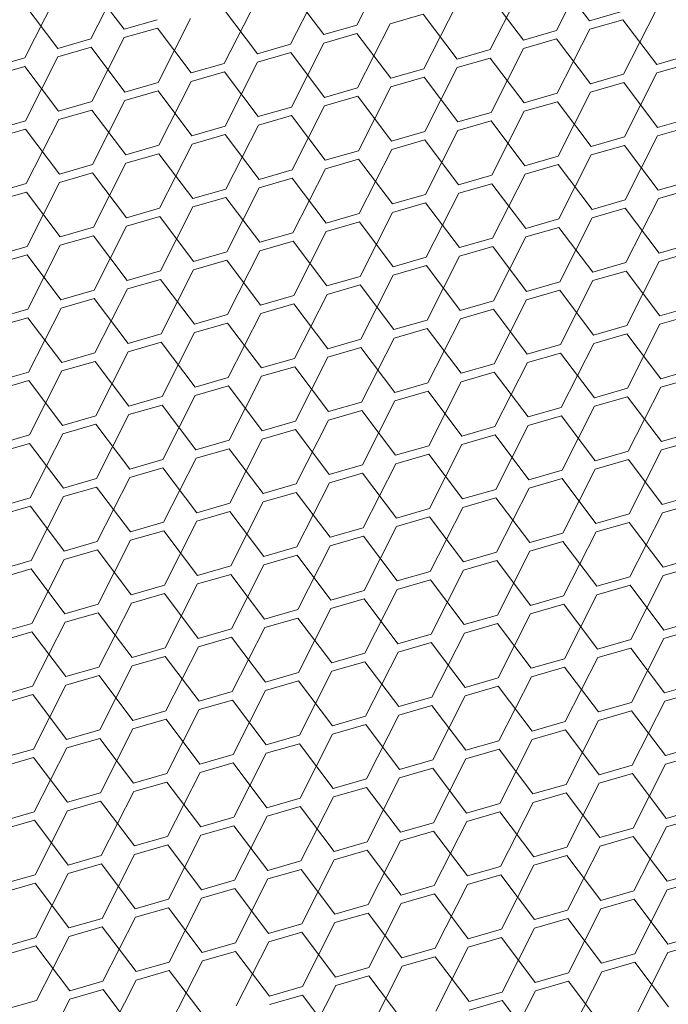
# Model space of a CAD drawing. Header units: millimetres. Extents: x 3925 to 5043, y -86 to 778.
# Tile 354 of 439: x 4995.3 to 4999.64, y 349.35 to 355.95. Entities that reach past the tile are written whole.
import ezdxf

# ---------------------------------------------------------------- set-up
doc = ezdxf.new("R2010")
doc.units = ezdxf.units.MM
doc.header["$LTSCALE"] = 46.255
doc.layers.add('H30K-DUST-FIDXF_CONTINUOUS_LINE', color=7, linetype='CONTINUOUS')

msp = doc.modelspace()

# ---------------------------------------------------------------- linework, layer by layer
at = {"layer": 'H30K-DUST-FIDXF_CONTINUOUS_LINE', "color": 7, "linetype": 'Continuous', "lineweight": 0}
for p, q in [((4997.555, 355.9092), (4997.7723, 356.3379)), ((4998.8916, 355.8731), (4999.1089, 356.3017)), ((4995.7746, 355.8171), (4995.9918, 356.2457)), ((4999.1135, 355.9372), (4998.887, 356.2376)), ((4995.9965, 355.8812), (4995.77, 356.1816)), ((4997.1112, 355.7809), (4997.3285, 356.2096)), ((4998.4479, 355.7448), (4998.6651, 356.1735)), ((4995.3308, 355.6888), (4995.5481, 356.1175)), ((4997.3331, 355.8451), (4997.1066, 356.1455)), ((4998.6698, 355.8089), (4998.4432, 356.1093)), ((4995.5527, 355.7529), (4995.3262, 356.0533)), ((4996.6674, 355.6527), (4996.8847, 356.0813)), ((4998.0041, 355.6165), (4998.2214, 356.0452)), ((4996.8893, 355.7168), (4996.6628, 356.0172)), ((4997.9995, 355.9811), (4997.7776, 355.9169)), ((4998.226, 355.6807), (4997.9995, 355.9811)), ((4999.1135, 355.9372), (4999.3354, 356.0013)), ((4999.3407, 355.5804), (4999.558, 356.0091)), ((4995.9965, 355.8812), (4996.2183, 355.9453)), ((4996.2237, 355.5244), (4996.4409, 355.9531)), ((4997.3331, 355.8451), (4997.555, 355.9092)), ((4997.5603, 355.4883), (4997.7776, 355.9169)), ((4999.3361, 355.9449), (4999.1142, 355.8808)), ((4999.5626, 355.6445), (4999.3361, 355.9449)), ((4996.2191, 355.8889), (4995.9972, 355.8248)), ((4996.4456, 355.5885), (4996.2191, 355.8889)), ((4997.5557, 355.8528), (4997.3338, 355.7887)), ((4997.7822, 355.5524), (4997.5557, 355.8528)), ((4998.6698, 355.8089), (4998.8916, 355.8731)), ((4998.897, 355.4521), (4999.1142, 355.8808)), ((4995.5527, 355.7529), (4995.7746, 355.8171)), ((4995.7753, 355.7607), (4995.5534, 355.6965)), ((4996.0018, 355.4603), (4995.7753, 355.7607)), ((4995.7799, 355.3961), (4995.9972, 355.8248)), ((4996.8893, 355.7168), (4997.1112, 355.7809)), ((4997.1165, 355.36), (4997.3338, 355.7887)), ((4998.8924, 355.8167), (4998.6705, 355.7525)), ((4999.1189, 355.5163), (4998.8924, 355.8167)), ((4995.3361, 355.2679), (4995.5534, 355.6965)), ((4997.1119, 355.7245), (4996.89, 355.6604)), ((4997.3384, 355.4241), (4997.1119, 355.7245)), ((4998.226, 355.6807), (4998.4479, 355.7448)), ((4998.4532, 355.3239), (4998.6705, 355.7525)), ((4999.5626, 355.6445), (4999.7845, 355.7087)), ((4995.1089, 355.6247), (4995.3308, 355.6888)), ((4995.3315, 355.6324), (4995.1096, 355.5683)), ((4995.558, 355.332), (4995.3315, 355.6324)), ((4996.4456, 355.5885), (4996.6674, 355.6527)), ((4996.6728, 355.2317), (4996.89, 355.6604)), ((4998.4486, 355.6884), (4998.2267, 355.6243)), ((4998.6751, 355.388), (4998.4486, 355.6884)), ((4999.7852, 355.6523), (4999.5633, 355.5881)), ((4996.6682, 355.5963), (4996.4463, 355.5321)), ((4996.8947, 355.2959), (4996.6682, 355.5963)), ((4997.7822, 355.5524), (4998.0041, 355.6165)), ((4998.0094, 355.1956), (4998.2267, 355.6243)), ((4999.1189, 355.5163), (4999.3407, 355.5804)), ((4999.3461, 355.1595), (4999.5633, 355.5881)), ((4996.0018, 355.4603), (4996.2237, 355.5244)), ((4996.229, 355.1035), (4996.4463, 355.5321)), ((4997.5657, 355.0673), (4997.7829, 355.496)), ((4998.0048, 355.5601), (4997.7829, 355.496)), ((4998.2313, 355.2597), (4998.0048, 355.5601)), ((4999.3415, 355.524), (4999.1196, 355.4599)), ((4999.568, 355.2236), (4999.3415, 355.524)), ((4996.2244, 355.468), (4996.0025, 355.4039)), ((4996.4509, 355.1676), (4996.2244, 355.468)), ((4997.3384, 355.4241), (4997.5603, 355.4883)), ((4997.561, 355.4319), (4997.3391, 355.3677)), ((4997.7875, 355.1315), (4997.561, 355.4319)), ((4998.6751, 355.388), (4998.897, 355.4521)), ((4998.9023, 355.0312), (4999.1196, 355.4599)), ((4995.558, 355.332), (4995.7799, 355.3961)), ((4995.7852, 354.9752), (4996.0025, 355.4039)), ((4997.1219, 354.9391), (4997.3391, 355.3677)), ((4998.8977, 355.3957), (4998.6758, 355.3316)), ((4999.1242, 355.0953), (4998.8977, 355.3957)), ((4995.7806, 355.3397), (4995.5587, 355.2756)), ((4996.0071, 355.0393), (4995.7806, 355.3397)), ((4996.8947, 355.2959), (4997.1165, 355.36)), ((4997.1173, 355.3036), (4996.8954, 355.2395)), ((4997.3438, 355.0032), (4997.1173, 355.3036)), ((4998.2313, 355.2597), (4998.4532, 355.3239)), ((4998.4585, 354.9029), (4998.6758, 355.3316)), ((4995.1142, 355.2037), (4995.3361, 355.2679)), ((4995.3415, 354.8469), (4995.5587, 355.2756)), ((4996.4509, 355.1676), (4996.6728, 355.2317)), ((4996.6781, 354.8108), (4996.8954, 355.2395)), ((4998.4539, 355.2675), (4998.232, 355.2033)), ((4998.6804, 354.9671), (4998.4539, 355.2675)), ((4999.568, 355.2236), (4999.7898, 355.2877)), ((4999.7906, 355.2313), (4999.5687, 355.1672)), ((4995.3368, 355.2115), (4995.115, 355.1473)), ((4995.5633, 354.9111), (4995.3368, 355.2115)), ((4996.6735, 355.1753), (4996.4516, 355.1112)), ((4996.9, 354.8749), (4996.6735, 355.1753)), ((4997.7875, 355.1315), (4998.0094, 355.1956)), ((4998.0148, 354.7747), (4998.232, 355.2033)), ((4999.3514, 354.7385), (4999.5687, 355.1672)), ((4996.0071, 355.0393), (4996.229, 355.1035)), ((4996.2343, 354.6825), (4996.4516, 355.1112)), ((4998.0101, 355.1392), (4997.7883, 355.0751)), ((4998.2366, 354.8388), (4998.0101, 355.1392)), ((4999.1242, 355.0953), (4999.3461, 355.1595)), ((4999.3468, 355.1031), (4999.1249, 355.0389)), ((4999.5733, 354.8027), (4999.3468, 355.1031)), ((4996.2297, 355.0471), (4996.0078, 354.9829)), ((4996.4562, 354.7467), (4996.2297, 355.0471)), ((4997.3438, 355.0032), (4997.5657, 355.0673)), ((4997.571, 354.6464), (4997.7883, 355.0751)), ((4998.9076, 354.6103), (4999.1249, 355.0389)), ((4995.5633, 354.9111), (4995.7852, 354.9752)), ((4995.7906, 354.5543), (4996.0078, 354.9829)), ((4997.5664, 355.0109), (4997.3445, 354.9468)), ((4997.7929, 354.7105), (4997.5664, 355.0109)), ((4998.6804, 354.9671), (4998.9023, 355.0312)), ((4998.903, 354.9748), (4998.6811, 354.9107)), ((4999.1295, 354.6744), (4998.903, 354.9748)), ((4995.7859, 354.9188), (4995.5641, 354.8547)), ((4996.0124, 354.6184), (4995.7859, 354.9188)), ((4996.9, 354.8749), (4997.1219, 354.9391)), ((4997.1272, 354.5181), (4997.3445, 354.9468)), ((4998.2366, 354.8388), (4998.4585, 354.9029)), ((4998.4639, 354.482), (4998.6811, 354.9107)), ((4995.1196, 354.7828), (4995.3415, 354.8469)), ((4995.3468, 354.426), (4995.5641, 354.8547)), ((4997.1226, 354.8827), (4996.9007, 354.8185)), ((4997.3491, 354.5823), (4997.1226, 354.8827)), ((4998.4592, 354.8465), (4998.2374, 354.7824)), ((4998.6857, 354.5461), (4998.4592, 354.8465)), ((4999.5733, 354.8027), (4999.7952, 354.8668)), ((4995.3422, 354.7905), (4995.1203, 354.7264)), ((4995.5687, 354.4901), (4995.3422, 354.7905)), ((4996.4562, 354.7467), (4996.6781, 354.8108)), ((4996.6834, 354.3899), (4996.9007, 354.8185)), ((4997.7929, 354.7105), (4998.0148, 354.7747)), ((4998.0201, 354.3537), (4998.2374, 354.7824)), ((4999.7959, 354.8104), (4999.574, 354.7463)), ((4996.6788, 354.7544), (4996.4569, 354.6903)), ((4996.9053, 354.454), (4996.6788, 354.7544)), ((4998.0155, 354.7183), (4997.7936, 354.6541)), ((4998.242, 354.4179), (4998.0155, 354.7183)), ((4999.1295, 354.6744), (4999.3514, 354.7385)), ((4999.3567, 354.3176), (4999.574, 354.7463)), ((4996.0124, 354.6184), (4996.2343, 354.6825)), ((4996.2397, 354.2616), (4996.4569, 354.6903)), ((4997.3491, 354.5823), (4997.571, 354.6464)), ((4997.5763, 354.2255), (4997.7936, 354.6541)), ((4999.3521, 354.6821), (4999.1302, 354.618)), ((4999.5786, 354.3817), (4999.3521, 354.6821)), ((4996.2351, 354.6261), (4996.0132, 354.562)), ((4996.4616, 354.3257), (4996.2351, 354.6261)), ((4997.5717, 354.59), (4997.3498, 354.5259)), ((4997.7982, 354.2896), (4997.5717, 354.59)), ((4998.6857, 354.5461), (4998.9076, 354.6103)), ((4998.913, 354.1893), (4999.1302, 354.618)), ((4995.5687, 354.4901), (4995.7906, 354.5543)), ((4995.7959, 354.1333), (4996.0132, 354.562)), ((4996.9053, 354.454), (4997.1272, 354.5181)), ((4997.1325, 354.0972), (4997.3498, 354.5259)), ((4998.9083, 354.5539), (4998.6865, 354.4897)), ((4999.1348, 354.2535), (4998.9083, 354.5539)), ((4995.7913, 354.4979), (4995.5694, 354.4337)), ((4996.0178, 354.1975), (4995.7913, 354.4979)), ((4997.1279, 354.4617), (4996.906, 354.3976)), ((4997.3544, 354.1613), (4997.1279, 354.4617)), ((4998.242, 354.4179), (4998.4639, 354.482)), ((4998.4692, 354.0611), (4998.6865, 354.4897)), ((4999.5786, 354.3817), (4999.8005, 354.4459)), ((4995.1249, 354.3619), (4995.3468, 354.426)), ((4995.3521, 354.0051), (4995.5694, 354.4337)), ((4996.4616, 354.3257), (4996.6834, 354.3899)), ((4996.6888, 353.9689), (4996.906, 354.3976)), ((4998.4646, 354.4256), (4998.2427, 354.3615)), ((4998.6911, 354.1252), (4998.4646, 354.4256)), ((4999.8012, 354.3895), (4999.5793, 354.3253)), ((4995.3475, 354.3696), (4995.1256, 354.3055)), ((4995.574, 354.0692), (4995.3475, 354.3696)), ((4996.6842, 354.3335), (4996.4623, 354.2693)), ((4996.9107, 354.0331), (4996.6842, 354.3335)), ((4997.7982, 354.2896), (4998.0201, 354.3537)), ((4998.0254, 353.9328), (4998.2427, 354.3615)), ((4999.1348, 354.2535), (4999.3567, 354.3176)), ((4999.3621, 353.8967), (4999.5793, 354.3253)), ((4996.0178, 354.1975), (4996.2397, 354.2616)), ((4996.245, 353.8407), (4996.4623, 354.2693)), ((4998.0208, 354.2973), (4997.7989, 354.2332)), ((4998.2473, 353.9969), (4998.0208, 354.2973)), ((4999.3574, 354.2612), (4999.1356, 354.1971)), ((4999.5839, 353.9608), (4999.3574, 354.2612)), ((4996.2404, 354.2052), (4996.0185, 354.1411)), ((4996.4669, 353.9048), (4996.2404, 354.2052)), ((4997.3544, 354.1613), (4997.5763, 354.2255)), ((4997.5816, 353.8045), (4997.7989, 354.2332)), ((4998.6911, 354.1252), (4998.913, 354.1893)), ((4998.9183, 353.7684), (4999.1356, 354.1971)), ((4995.574, 354.0692), (4995.7959, 354.1333)), ((4995.8012, 353.7124), (4996.0185, 354.1411)), ((4997.577, 354.1691), (4997.3551, 354.105)), ((4997.8035, 353.8687), (4997.577, 354.1691)), ((4998.9137, 354.133), (4998.6918, 354.0688)), ((4999.1402, 353.8325), (4998.9137, 354.133)), ((4995.7966, 354.077), (4995.5747, 354.0128)), ((4996.0231, 353.7765), (4995.7966, 354.077)), ((4996.9107, 354.0331), (4997.1325, 354.0972)), ((4997.1379, 353.6763), (4997.3551, 354.105)), ((4998.2473, 353.9969), (4998.4692, 354.0611)), ((4998.4745, 353.6401), (4998.6918, 354.0688)), ((4995.1302, 353.9409), (4995.3521, 354.0051)), ((4995.3575, 353.5841), (4995.5747, 354.0128)), ((4997.1333, 354.0408), (4996.9114, 353.9767)), ((4997.3598, 353.7404), (4997.1333, 354.0408)), ((4998.4699, 354.0047), (4998.248, 353.9406)), ((4998.6964, 353.7043), (4998.4699, 354.0047)), ((4999.5839, 353.9608), (4999.8058, 354.0249)), ((4995.3528, 353.9487), (4995.131, 353.8846)), ((4995.5793, 353.6483), (4995.3528, 353.9487)), ((4996.4669, 353.9048), (4996.6888, 353.9689)), ((4996.6895, 353.9126), (4996.4676, 353.8484)), ((4996.916, 353.6121), (4996.6895, 353.9126)), ((4996.6941, 353.548), (4996.9114, 353.9767)), ((4997.8035, 353.8687), (4998.0254, 353.9328)), ((4998.0307, 353.5119), (4998.248, 353.9406)), ((4999.8066, 353.9686), (4999.5847, 353.9044)), ((4996.2503, 353.4198), (4996.4676, 353.8484)), ((4998.0261, 353.8764), (4997.8042, 353.8123)), ((4998.2526, 353.576), (4998.0261, 353.8764)), ((4999.1402, 353.8325), (4999.3621, 353.8967)), ((4999.3674, 353.4758), (4999.5847, 353.9044)), ((4996.0231, 353.7765), (4996.245, 353.8407)), ((4996.2457, 353.7843), (4996.0238, 353.7202)), ((4996.4722, 353.4839), (4996.2457, 353.7843)), ((4997.3598, 353.7404), (4997.5816, 353.8045)), ((4997.587, 353.3836), (4997.8042, 353.8123)), ((4999.3628, 353.8403), (4999.1409, 353.7762)), ((4999.5893, 353.5399), (4999.3628, 353.8403)), ((4995.8066, 353.2915), (4996.0238, 353.7202)), ((4997.5824, 353.7482), (4997.3605, 353.684)), ((4997.8089, 353.4478), (4997.5824, 353.7482)), ((4998.6964, 353.7043), (4998.9183, 353.7684)), ((4998.9236, 353.3475), (4999.1409, 353.7762)), ((4995.5793, 353.6483), (4995.8012, 353.7124)), ((4995.8019, 353.656), (4995.5801, 353.5919)), ((4996.0284, 353.3556), (4995.8019, 353.656)), ((4996.916, 353.6121), (4997.1379, 353.6763)), ((4997.1432, 353.2554), (4997.3605, 353.684)), ((4998.919, 353.712), (4998.6971, 353.6479)), ((4999.1455, 353.4116), (4998.919, 353.712)), ((4995.1356, 353.52), (4995.3575, 353.5841)), ((4995.3628, 353.1632), (4995.5801, 353.5919)), ((4997.1386, 353.6199), (4996.9167, 353.5558)), ((4997.3651, 353.3195), (4997.1386, 353.6199)), ((4998.2526, 353.576), (4998.4745, 353.6401)), ((4998.4752, 353.5838), (4998.2533, 353.5196)), ((4998.7017, 353.2834), (4998.4752, 353.5838)), ((4998.4799, 353.2192), (4998.6971, 353.6479)), ((4999.5893, 353.5399), (4999.8112, 353.604)), ((4995.3582, 353.5278), (4995.1363, 353.4636)), ((4995.5847, 353.2274), (4995.3582, 353.5278)), ((4996.4722, 353.4839), (4996.6941, 353.548)), ((4996.6994, 353.1271), (4996.9167, 353.5558)), ((4998.0361, 353.091), (4998.2533, 353.5196)), ((4999.8119, 353.5476), (4999.59, 353.4835)), ((4996.6948, 353.4916), (4996.4729, 353.4275)), ((4996.9213, 353.1912), (4996.6948, 353.4916)), ((4997.8089, 353.4478), (4998.0307, 353.5119)), ((4998.0315, 353.4555), (4997.8096, 353.3914)), ((4998.258, 353.1551), (4998.0315, 353.4555)), ((4999.1455, 353.4116), (4999.3674, 353.4758)), ((4999.3727, 353.0548), (4999.59, 353.4835)), ((4996.0284, 353.3556), (4996.2503, 353.4198)), ((4996.2557, 352.9988), (4996.4729, 353.4275)), ((4997.5923, 352.9627), (4997.8096, 353.3914)), ((4999.3681, 353.4194), (4999.1462, 353.3552)), ((4999.5946, 353.119), (4999.3681, 353.4194)), ((4996.251, 353.3634), (4996.0292, 353.2992)), ((4996.4775, 353.063), (4996.251, 353.3634)), ((4997.3651, 353.3195), (4997.587, 353.3836)), ((4997.5877, 353.3272), (4997.3658, 353.2631)), ((4997.8142, 353.0268), (4997.5877, 353.3272)), ((4998.7017, 353.2834), (4998.9236, 353.3475)), ((4998.929, 352.9266), (4999.1462, 353.3552)), ((4995.5847, 353.2274), (4995.8066, 353.2915)), ((4995.8119, 352.8706), (4996.0292, 353.2992)), ((4996.9213, 353.1912), (4997.1432, 353.2554)), ((4997.1485, 352.8344), (4997.3658, 353.2631)), ((4998.9243, 353.2911), (4998.7025, 353.227)), ((4999.1508, 352.9907), (4998.9243, 353.2911)), ((4995.8073, 353.2351), (4995.5854, 353.171)), ((4996.0338, 352.9347), (4995.8073, 353.2351)), ((4997.1439, 353.199), (4996.922, 353.1348)), ((4997.3704, 352.8986), (4997.1439, 353.199)), ((4998.258, 353.1551), (4998.4799, 353.2192)), ((4998.4852, 352.7983), (4998.7025, 353.227)), ((4995.1409, 353.0991), (4995.3628, 353.1632)), ((4995.3681, 352.7423), (4995.5854, 353.171)), ((4996.4775, 353.063), (4996.6994, 353.1271)), ((4996.7048, 352.7062), (4996.922, 353.1348)), ((4998.4806, 353.1628), (4998.2587, 353.0987)), ((4998.7071, 352.8624), (4998.4806, 353.1628)), ((4999.5946, 353.119), (4999.8165, 353.1831)), ((4999.8172, 353.1267), (4999.5953, 353.0626)), ((4995.3635, 353.1068), (4995.1416, 353.0427)), ((4995.59, 352.8064), (4995.3635, 353.1068)), ((4996.7001, 353.0707), (4996.4783, 353.0066)), ((4996.9266, 352.7703), (4996.7001, 353.0707)), ((4997.8142, 353.0268), (4998.0361, 353.091)), ((4998.0414, 352.67), (4998.2587, 353.0987)), ((4999.1508, 352.9907), (4999.3727, 353.0548)), ((4999.3781, 352.6339), (4999.5953, 353.0626)), ((4996.0338, 352.9347), (4996.2557, 352.9988)), ((4996.261, 352.5779), (4996.4783, 353.0066)), ((4998.0368, 353.0346), (4997.8149, 352.9704)), ((4998.2633, 352.7342), (4998.0368, 353.0346)), ((4999.3734, 352.9984), (4999.1516, 352.9343)), ((4999.5999, 352.698), (4999.3734, 352.9984)), ((4996.2564, 352.9424), (4996.0345, 352.8783)), ((4996.4829, 352.642), (4996.2564, 352.9424)), ((4997.3704, 352.8986), (4997.5923, 352.9627)), ((4997.5976, 352.5418), (4997.8149, 352.9704)), ((4998.7071, 352.8624), (4998.929, 352.9266)), ((4998.9343, 352.5056), (4999.1516, 352.9343)), ((4995.59, 352.8064), (4995.8119, 352.8706)), ((4995.8172, 352.4496), (4996.0345, 352.8783)), ((4997.593, 352.9063), (4997.3711, 352.8422)), ((4997.8195, 352.6059), (4997.593, 352.9063)), ((4998.9297, 352.8702), (4998.7078, 352.806)), ((4999.1562, 352.5698), (4998.9297, 352.8702)), ((4995.8126, 352.8142), (4995.5907, 352.75)), ((4996.0391, 352.5138), (4995.8126, 352.8142)), ((4996.9266, 352.7703), (4997.1485, 352.8344)), ((4997.1539, 352.4135), (4997.3711, 352.8422)), ((4998.2633, 352.7342), (4998.4852, 352.7983)), ((4998.4905, 352.3774), (4998.7078, 352.806)), ((4995.1462, 352.6782), (4995.3681, 352.7423)), ((4995.3734, 352.3214), (4995.5907, 352.75)), ((4997.1492, 352.778), (4996.9274, 352.7139)), ((4997.3758, 352.4776), (4997.1492, 352.778)), ((4998.4859, 352.7419), (4998.264, 352.6778)), ((4998.7124, 352.4415), (4998.4859, 352.7419)), ((4999.5999, 352.698), (4999.8218, 352.7622)), ((4995.3688, 352.6859), (4995.1469, 352.6218)), ((4995.5953, 352.3855), (4995.3688, 352.6859)), ((4996.4829, 352.642), (4996.7048, 352.7062)), ((4996.7101, 352.2852), (4996.9274, 352.7139)), ((4997.8195, 352.6059), (4998.0414, 352.67)), ((4998.0467, 352.2491), (4998.264, 352.6778)), ((4999.8225, 352.7058), (4999.6007, 352.6416)), ((4996.7055, 352.6498), (4996.4836, 352.5856)), ((4996.932, 352.3494), (4996.7055, 352.6498)), ((4998.0421, 352.6136), (4997.8202, 352.5495)), ((4998.2686, 352.3132), (4998.0421, 352.6136)), ((4999.1562, 352.5698), (4999.3781, 352.6339)), ((4999.3834, 352.213), (4999.6007, 352.6416)), ((4996.0391, 352.5138), (4996.261, 352.5779)), ((4996.2663, 352.157), (4996.4836, 352.5856)), ((4997.3758, 352.4776), (4997.5976, 352.5418)), ((4997.603, 352.1208), (4997.8202, 352.5495)), ((4999.3788, 352.5775), (4999.1569, 352.5134)), ((4999.6053, 352.2771), (4999.3788, 352.5775)), ((4996.2617, 352.5215), (4996.0398, 352.4574)), ((4996.4882, 352.2211), (4996.2617, 352.5215)), ((4997.5984, 352.4854), (4997.3765, 352.4212)), ((4997.8249, 352.185), (4997.5984, 352.4854)), ((4998.7124, 352.4415), (4998.9343, 352.5056)), ((4998.9396, 352.0847), (4999.1569, 352.5134)), ((4995.5953, 352.3855), (4995.8172, 352.4496)), ((4995.8226, 352.0287), (4996.0398, 352.4574)), ((4996.932, 352.3494), (4997.1539, 352.4135)), ((4997.1592, 351.9926), (4997.3765, 352.4212)), ((4998.935, 352.4492), (4998.7131, 352.3851)), ((4999.1615, 352.1488), (4998.935, 352.4492)), ((4995.3788, 351.9004), (4995.596, 352.3291)), ((4995.8179, 352.3932), (4995.596, 352.3291)), ((4996.0444, 352.0928), (4995.8179, 352.3932)), ((4997.1546, 352.3571), (4996.9327, 352.293)), ((4997.3811, 352.0567), (4997.1546, 352.3571)), ((4998.2686, 352.3132), (4998.4905, 352.3774)), ((4998.4958, 351.9564), (4998.7131, 352.3851)), ((4999.6053, 352.2771), (4999.8272, 352.3412)), ((4995.1516, 352.2572), (4995.3734, 352.3214)), ((4995.3742, 352.265), (4995.1523, 352.2008)), ((4995.6007, 351.9646), (4995.3742, 352.265)), ((4996.4882, 352.2211), (4996.7101, 352.2852)), ((4996.7154, 351.8643), (4996.9327, 352.293)), ((4998.4912, 352.321), (4998.2693, 352.2568)), ((4998.7177, 352.0206), (4998.4912, 352.321)), ((4999.8279, 352.2848), (4999.606, 352.2207)), ((4996.7108, 352.2288), (4996.4889, 352.1647)), ((4996.9373, 351.9284), (4996.7108, 352.2288)), ((4997.8249, 352.185), (4998.0467, 352.2491)), ((4998.0521, 351.8282), (4998.2693, 352.2568)), ((4999.1615, 352.1488), (4999.3834, 352.213)), ((4999.3887, 351.792), (4999.606, 352.2207)), ((4996.0444, 352.0928), (4996.2663, 352.157)), ((4996.2717, 351.736), (4996.4889, 352.1647)), ((4998.0475, 352.1927), (4997.8256, 352.1286)), ((4998.274, 351.8923), (4998.0475, 352.1927)), ((4999.3841, 352.1566), (4999.1622, 352.0924)), ((4999.6106, 351.8562), (4999.3841, 352.1566)), ((4996.267, 352.1006), (4996.0452, 352.0364)), ((4996.4935, 351.8002), (4996.267, 352.1006)), ((4997.3811, 352.0567), (4997.603, 352.1208)), ((4997.6083, 351.6999), (4997.8256, 352.1286)), ((4998.7177, 352.0206), (4998.9396, 352.0847)), ((4998.9449, 351.6638), (4999.1622, 352.0924)), ((4995.6007, 351.9646), (4995.8226, 352.0287)), ((4995.8279, 351.6078), (4996.0452, 352.0364)), ((4997.1645, 351.5716), (4997.3818, 352.0003)), ((4997.6037, 352.0644), (4997.3818, 352.0003)), ((4997.8302, 351.764), (4997.6037, 352.0644)), ((4998.9403, 352.0283), (4998.7184, 351.9642)), ((4999.1668, 351.7279), (4998.9403, 352.0283)), ((4995.8233, 351.9723), (4995.6014, 351.9082)), ((4996.0498, 351.6719), (4995.8233, 351.9723)), ((4996.9373, 351.9284), (4997.1592, 351.9926)), ((4997.1599, 351.9362), (4996.938, 351.872)), ((4997.3864, 351.6358), (4997.1599, 351.9362)), ((4998.274, 351.8923), (4998.4958, 351.9564)), ((4998.5012, 351.5355), (4998.7184, 351.9642)), ((4995.1569, 351.8363), (4995.3788, 351.9004)), ((4995.3841, 351.4795), (4995.6014, 351.9082)), ((4996.7208, 351.4434), (4996.938, 351.872)), ((4998.4966, 351.9), (4998.2747, 351.8359)), ((4998.7231, 351.5996), (4998.4966, 351.9)), ((4999.6106, 351.8562), (4999.8325, 351.9203)), ((4995.3795, 351.844), (4995.1576, 351.7799)), ((4995.606, 351.5436), (4995.3795, 351.844)), ((4996.4935, 351.8002), (4996.7154, 351.8643)), ((4996.7161, 351.8079), (4996.4943, 351.7438)), ((4996.9426, 351.5075), (4996.7161, 351.8079)), ((4997.8302, 351.764), (4998.0521, 351.8282)), ((4998.0574, 351.4072), (4998.2747, 351.8359)), ((4999.8332, 351.8639), (4999.6113, 351.7998)), ((4996.0498, 351.6719), (4996.2717, 351.736)), ((4996.277, 351.3151), (4996.4943, 351.7438)), ((4998.0528, 351.7718), (4997.8309, 351.7076)), ((4998.2793, 351.4714), (4998.0528, 351.7718)), ((4999.1668, 351.7279), (4999.3887, 351.792)), ((4999.3894, 351.7356), (4999.1675, 351.6715)), ((4999.6159, 351.4352), (4999.3894, 351.7356)), ((4999.3941, 351.3711), (4999.6113, 351.7998)), ((4996.2724, 351.6796), (4996.0505, 351.6155)), ((4996.4989, 351.3792), (4996.2724, 351.6796)), ((4997.3864, 351.6358), (4997.6083, 351.6999)), ((4997.6136, 351.279), (4997.8309, 351.7076)), ((4998.9503, 351.2428), (4999.1675, 351.6715)), ((4995.606, 351.5436), (4995.8279, 351.6078)), ((4995.8332, 351.1868), (4996.0505, 351.6155)), ((4997.609, 351.6435), (4997.3871, 351.5794)), ((4997.8355, 351.3431), (4997.609, 351.6435)), ((4998.7231, 351.5996), (4998.9449, 351.6638)), ((4998.9457, 351.6074), (4998.7238, 351.5432)), ((4999.1722, 351.307), (4998.9457, 351.6074)), ((4995.8286, 351.5514), (4995.6067, 351.4872)), ((4996.0551, 351.251), (4995.8286, 351.5514)), ((4996.9426, 351.5075), (4997.1645, 351.5716)), ((4997.1699, 351.1507), (4997.3871, 351.5794)), ((4998.5065, 351.1146), (4998.7238, 351.5432)), ((4995.1622, 351.4154), (4995.3841, 351.4795)), ((4995.3894, 351.0586), (4995.6067, 351.4872)), ((4997.1652, 351.5152), (4996.9434, 351.4511)), ((4997.3917, 351.2148), (4997.1652, 351.5152)), ((4998.2793, 351.4714), (4998.5012, 351.5355)), ((4998.5019, 351.4791), (4998.28, 351.415)), ((4998.7284, 351.1787), (4998.5019, 351.4791)), ((4999.6159, 351.4352), (4999.8378, 351.4994)), ((4995.3848, 351.4231), (4995.1629, 351.359)), ((4995.6113, 351.1227), (4995.3848, 351.4231)), ((4996.4989, 351.3792), (4996.7208, 351.4434)), ((4996.7261, 351.0224), (4996.9434, 351.4511)), ((4997.8355, 351.3431), (4998.0574, 351.4072)), ((4998.0627, 350.9863), (4998.28, 351.415)), ((4999.8385, 351.443), (4999.6167, 351.3788)), ((4996.7215, 351.387), (4996.4996, 351.3228)), ((4996.948, 351.0866), (4996.7215, 351.387)), ((4998.0581, 351.3508), (4997.8362, 351.2867)), ((4998.2846, 351.0504), (4998.0581, 351.3508)), ((4999.1722, 351.307), (4999.3941, 351.3711)), ((4999.3994, 350.9502), (4999.6167, 351.3788)), ((4996.0551, 351.251), (4996.277, 351.3151)), ((4996.2823, 350.8942), (4996.4996, 351.3228)), ((4997.3917, 351.2148), (4997.6136, 351.279)), ((4997.619, 350.858), (4997.8362, 351.2867)), ((4999.3948, 351.3147), (4999.1729, 351.2506)), ((4999.6213, 351.0143), (4999.3948, 351.3147)), ((4996.2777, 351.2587), (4996.0558, 351.1946)), ((4996.5042, 350.9583), (4996.2777, 351.2587)), ((4997.6143, 351.2226), (4997.3925, 351.1584)), ((4997.8408, 350.9222), (4997.6143, 351.2226)), ((4998.7284, 351.1787), (4998.9503, 351.2428)), ((4998.9556, 350.8219), (4999.1729, 351.2506)), ((4995.6113, 351.1227), (4995.8332, 351.1868)), ((4995.8385, 350.7659), (4996.0558, 351.1946)), ((4996.948, 351.0866), (4997.1699, 351.1507)), ((4997.1752, 350.7298), (4997.3925, 351.1584)), ((4998.951, 351.1864), (4998.7291, 351.1223)), ((4999.1775, 350.886), (4998.951, 351.1864)), ((4995.8339, 351.1304), (4995.612, 351.0663)), ((4996.0604, 350.83), (4995.8339, 351.1304)), ((4997.1706, 351.0943), (4996.9487, 351.0302)), ((4997.3971, 350.7939), (4997.1706, 351.0943)), ((4998.2846, 351.0504), (4998.5065, 351.1146)), ((4998.5118, 350.6936), (4998.7291, 351.1223)), ((4999.6213, 351.0143), (4999.8432, 351.0784)), ((4995.1676, 350.9944), (4995.3894, 351.0586)), ((4995.3948, 350.6376), (4995.612, 351.0663)), ((4996.5042, 350.9583), (4996.7261, 351.0224)), ((4996.7314, 350.6015), (4996.9487, 351.0302)), ((4998.5072, 351.0582), (4998.2853, 350.994)), ((4998.7337, 350.7578), (4998.5072, 351.0582)), ((4999.8439, 351.022), (4999.622, 350.9579)), ((4995.3902, 351.0022), (4995.1683, 350.938)), ((4995.6167, 350.7018), (4995.3902, 351.0022)), ((4996.7268, 350.966), (4996.5049, 350.9019)), ((4996.9533, 350.6656), (4996.7268, 350.966)), ((4997.8408, 350.9222), (4998.0627, 350.9863)), ((4998.0681, 350.5654), (4998.2853, 350.994)), ((4999.1775, 350.886), (4999.3994, 350.9502)), ((4999.4047, 350.5292), (4999.622, 350.9579)), ((4996.0604, 350.83), (4996.2823, 350.8942)), ((4996.2876, 350.4732), (4996.5049, 350.9019)), ((4998.0634, 350.9299), (4997.8416, 350.8658)), ((4998.29, 350.6295), (4998.0634, 350.9299)), ((4999.4001, 350.8938), (4999.1782, 350.8296)), ((4999.6266, 350.5934), (4999.4001, 350.8938)), ((4996.283, 350.8378), (4996.0611, 350.7736)), ((4996.5095, 350.5374), (4996.283, 350.8378)), ((4997.3971, 350.7939), (4997.619, 350.858)), ((4997.6243, 350.4371), (4997.8416, 350.8658)), ((4998.7337, 350.7578), (4998.9556, 350.8219)), ((4998.9609, 350.401), (4999.1782, 350.8296)), ((4995.6167, 350.7018), (4995.8385, 350.7659)), ((4995.8439, 350.345), (4996.0611, 350.7736)), ((4997.6197, 350.8016), (4997.3978, 350.7375)), ((4997.8462, 350.5012), (4997.6197, 350.8016)), ((4998.9563, 350.7655), (4998.7344, 350.7014)), ((4999.1828, 350.4651), (4998.9563, 350.7655)), ((4995.8393, 350.7095), (4995.6174, 350.6454)), ((4996.0658, 350.4091), (4995.8393, 350.7095)), ((4996.9533, 350.6656), (4997.1752, 350.7298)), ((4997.1805, 350.3088), (4997.3978, 350.7375)), ((4998.29, 350.6295), (4998.5118, 350.6936)), ((4998.5172, 350.2727), (4998.7344, 350.7014)), ((4995.1729, 350.5735), (4995.3948, 350.6376)), ((4995.4001, 350.2167), (4995.6174, 350.6454)), ((4997.1759, 350.6734), (4996.954, 350.6092)), ((4997.4024, 350.373), (4997.1759, 350.6734)), ((4998.5126, 350.6372), (4998.2907, 350.5731)), ((4998.7391, 350.3368), (4998.5126, 350.6372)), ((4999.6266, 350.5934), (4999.8485, 350.6575)), ((4995.3955, 350.5812), (4995.1736, 350.5171)), ((4995.622, 350.2808), (4995.3955, 350.5812)), ((4996.5095, 350.5374), (4996.7314, 350.6015)), ((4996.7367, 350.1806), (4996.954, 350.6092)), ((4997.8462, 350.5012), (4998.0681, 350.5654)), ((4998.0734, 350.1444), (4998.2907, 350.5731)), ((4999.8492, 350.6011), (4999.6273, 350.537)), ((4996.7321, 350.5451), (4996.5102, 350.481)), ((4996.9586, 350.2447), (4996.7321, 350.5451)), ((4998.0688, 350.509), (4997.8469, 350.4448)), ((4998.2953, 350.2086), (4998.0688, 350.509)), ((4999.1828, 350.4651), (4999.4047, 350.5292)), ((4999.41, 350.1083), (4999.6273, 350.537)), ((4996.0658, 350.4091), (4996.2876, 350.4732)), ((4996.2884, 350.4168), (4996.0665, 350.3527)), ((4996.5149, 350.1164), (4996.2884, 350.4168)), ((4996.293, 350.0523), (4996.5102, 350.481)), ((4997.4024, 350.373), (4997.6243, 350.4371)), ((4997.6296, 350.0162), (4997.8469, 350.4448)), ((4999.4054, 350.4728), (4999.1835, 350.4087)), ((4999.6319, 350.1724), (4999.4054, 350.4728)), ((4995.8492, 349.924), (4996.0665, 350.3527)), ((4997.625, 350.3807), (4997.4031, 350.3166)), ((4997.8515, 350.0803), (4997.625, 350.3807)), ((4998.7391, 350.3368), (4998.9609, 350.401)), ((4998.9663, 349.98), (4999.1835, 350.4087)), ((4995.622, 350.2808), (4995.8439, 350.345)), ((4995.8446, 350.2886), (4995.6227, 350.2244)), ((4996.0711, 349.9882), (4995.8446, 350.2886)), ((4996.9586, 350.2447), (4997.1805, 350.3088)), ((4997.1859, 349.8879), (4997.4031, 350.3166)), ((4998.9617, 350.3446), (4998.7398, 350.2804)), ((4999.1882, 350.0442), (4998.9617, 350.3446)), ((4995.4054, 349.7958), (4995.6227, 350.2244)), ((4997.1812, 350.2524), (4996.9593, 350.1883)), ((4997.4077, 349.952), (4997.1812, 350.2524)), ((4998.2953, 350.2086), (4998.5172, 350.2727)), ((4998.5225, 349.8518), (4998.7398, 350.2804)), ((4999.6319, 350.1724), (4999.8538, 350.2366)), ((4995.1782, 350.1526), (4995.4001, 350.2167)), ((4995.4008, 350.1603), (4995.1789, 350.0962)), ((4995.6273, 349.8599), (4995.4008, 350.1603)), ((4996.5149, 350.1164), (4996.7367, 350.1806)), ((4996.7421, 349.7596), (4996.9593, 350.1883)), ((4998.0787, 349.7235), (4998.296, 350.1522)), ((4998.5179, 350.2163), (4998.296, 350.1522)), ((4998.7444, 349.9159), (4998.5179, 350.2163)), ((4999.8545, 350.1802), (4999.6326, 350.116)), ((4996.7375, 350.1242), (4996.5156, 350.0601)), ((4996.964, 349.8238), (4996.7375, 350.1242)), ((4997.8515, 350.0803), (4998.0734, 350.1444)), ((4998.0741, 350.0881), (4997.8522, 350.0239)), ((4998.3006, 349.7876), (4998.0741, 350.0881)), ((4999.1882, 350.0442), (4999.41, 350.1083)), ((4999.4154, 349.6874), (4999.6326, 350.116)), ((4996.0711, 349.9882), (4996.293, 350.0523)), ((4996.2983, 349.6314), (4996.5156, 350.0601)), ((4997.635, 349.5952), (4997.8522, 350.0239)), ((4999.4108, 350.0519), (4999.1889, 349.9878)), ((4999.6373, 349.7515), (4999.4108, 350.0519)), ((4996.2937, 349.9959), (4996.0718, 349.9318)), ((4996.5202, 349.6955), (4996.2937, 349.9959)), ((4997.4077, 349.952), (4997.6296, 350.0162)), ((4997.6303, 349.9598), (4997.4085, 349.8957)), ((4997.8568, 349.6594), (4997.6303, 349.9598)), ((4998.7444, 349.9159), (4998.9663, 349.98)), ((4998.9716, 349.5591), (4999.1889, 349.9878)), ((4995.6273, 349.8599), (4995.8492, 349.924)), ((4995.8545, 349.5031), (4996.0718, 349.9318)), ((4996.964, 349.8238), (4997.1859, 349.8879)), ((4997.1912, 349.467), (4997.4085, 349.8957)), ((4998.967, 349.9237), (4998.7451, 349.8595)), ((4999.1935, 349.6232), (4998.967, 349.9237)), ((4995.8499, 349.8677), (4995.628, 349.8035)), ((4996.0764, 349.5672), (4995.8499, 349.8677)), ((4997.1866, 349.8315), (4996.9647, 349.7674)), ((4997.4131, 349.5311), (4997.1866, 349.8315)), ((4998.3006, 349.7876), (4998.5225, 349.8518)), ((4998.5278, 349.4308), (4998.7451, 349.8595)), ((4995.1835, 349.7316), (4995.4054, 349.7958)), ((4995.4108, 349.3749), (4995.628, 349.8035)), ((4996.5202, 349.6955), (4996.7421, 349.7596)), ((4996.7474, 349.3387), (4996.9647, 349.7674)), ((4998.5232, 349.7954), (4998.3013, 349.7313)), ((4998.7497, 349.495), (4998.5232, 349.7954)), ((4999.6373, 349.7515), (4999.8591, 349.8156)), ((4999.8599, 349.7593), (4999.638, 349.6951)), ((4995.4061, 349.7394), (4995.1843, 349.6753)), ((4995.6327, 349.439), (4995.4061, 349.7394)), ((4996.7428, 349.7033), (4996.5209, 349.6391)), ((4996.9693, 349.4029), (4996.7428, 349.7033)), ((4997.8568, 349.6594), (4998.0787, 349.7235)), ((4998.0841, 349.3026), (4998.3013, 349.7313)), ((4999.4207, 349.2665), (4999.638, 349.6951)), ((4996.0764, 349.5672), (4996.2983, 349.6314)), ((4996.3036, 349.2105), (4996.5209, 349.6391)), ((4998.0794, 349.6671), (4997.8576, 349.603)), ((4998.3059, 349.3667), (4998.0794, 349.6671)), ((4999.1935, 349.6232), (4999.4154, 349.6874)), ((4999.4161, 349.631), (4999.1942, 349.5669)), ((4999.6426, 349.3306), (4999.4161, 349.631)), ((4996.299, 349.575), (4996.0771, 349.5109)), ((4996.5255, 349.2746), (4996.299, 349.575)), ((4997.4131, 349.5311), (4997.635, 349.5952)), ((4997.6403, 349.1743), (4997.8576, 349.603)), ((4998.7497, 349.495), (4998.9716, 349.5591)), ((4998.9769, 349.1382), (4999.1942, 349.5669)), ((4995.6327, 349.439), (4995.8545, 349.5031)), ((4995.8599, 349.0822), (4996.0771, 349.5109)), ((4997.6357, 349.5389), (4997.4138, 349.4747)), ((4997.8622, 349.2385), (4997.6357, 349.5389)), ((4998.9723, 349.5027), (4998.7504, 349.4386)), ((4999.1988, 349.2023), (4998.9723, 349.5027)), ((4995.8553, 349.4467), (4995.6334, 349.3826)), ((4996.0818, 349.1463), (4995.8553, 349.4467)), ((4996.9693, 349.4029), (4997.1912, 349.467)), ((4997.1965, 349.0461), (4997.4138, 349.4747)), ((4998.3059, 349.3667), (4998.5278, 349.4308)), ((4998.5332, 349.0099), (4998.7504, 349.4386)), ((4995.1889, 349.3107), (4995.4108, 349.3749)), ((4995.4161, 348.9539), (4995.6334, 349.3826)), ((4997.1919, 349.4106), (4996.97, 349.3465)), ((4997.4184, 349.1102), (4997.1919, 349.4106)), ((4998.5285, 349.3745), (4998.3067, 349.3103)), ((4998.755, 349.0741), (4998.5285, 349.3745))]:
    msp.add_line(p, q, dxfattribs=at)

doc.saveas('drawing.dxf')
